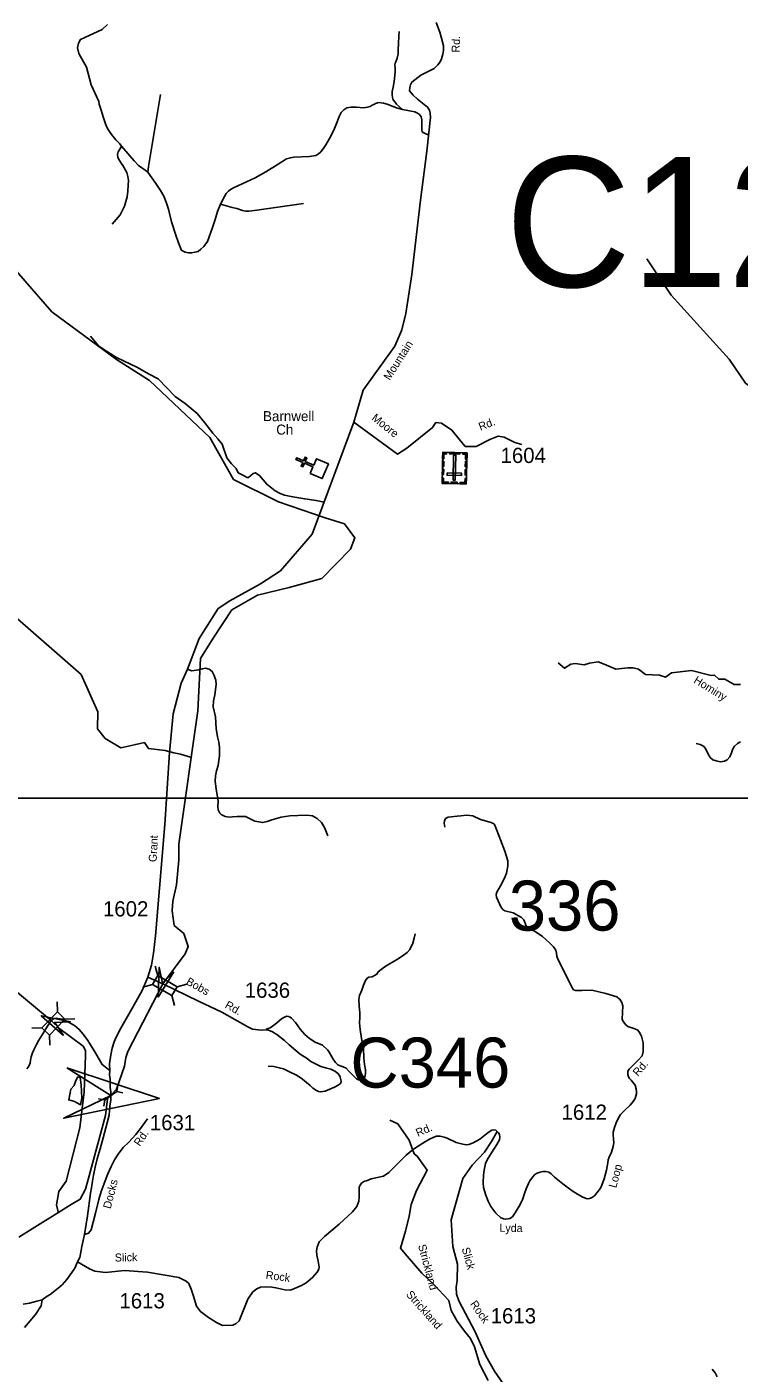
# Model space of a CAD drawing. Extents: x 884530 to 1028605, y 526725 to 653634.
# Drawn here: x 1009528 to 1015365, y 627106 to 638141 of the extents above; entities that cross this region are included whole.
import ezdxf

# ---------------------------------------------------------------- set-up
doc = ezdxf.new("R2010")
doc.units = 0
for name, color, linetype in [('Exist Cultural Cemetery CELL', 7, 'Continuous'), ('Exist Cultural Church CELL', 7, 'Continuous'), ('Exist Cultural Church Label', 7, 'Continuous'), ('Exist Hydrographic Creek Single Shore', 7, 'Continuous'), ('Exist Hydrographic Creek Single Shore Label', 7, 'Continuous'), ('Exist Hydrographic Pond Over 1500 Sq Ft', 7, 'Continuous'), ('Exist Road Non-System Type 51', 7, 'Continuous'), ('Exist Road Secondary Structure Culvert Attributed CELL', 7, 'Continuous'), ('Exist Road Secondary Structure Culvert CELL', 7, 'Continuous'), ('Exist Road Secondary Structure Culvert Number Label', 7, 'Continuous'), ('Exist Road Secondary Structure Standard Bridge Attributed CELL', 7, 'Continuous'), ('Exist Road Secondary Structure Standard Bridge CELL', 7, 'Continuous'), ('Exist Road Secondary Structure Standard Bridge Number Label', 7, 'Continuous'), ('Exist Road Secondary Type 41 Attributed', 7, 'Continuous'), ('Exist Road Secondary Type 51 Attributed', 7, 'Continuous'), ('Exist Road Secondary Type 51 Label', 7, 'Continuous'), ('Exist Road Secondary Type 51 Number Label', 7, 'Continuous'), ('Map Preparation Inset Cut Line', 7, 'Continuous')]:
    doc.layers.add(name, color=color, linetype=linetype)

msp = doc.modelspace()

# ---------------------------------------------------------------- linework, layer by layer
at = {"layer": 'Exist Cultural Cemetery CELL'}
for points in [[(1013129, 634395), (1012930, 634399), (1012936, 634654), (1013135, 634649)], [(1012969, 634653), (1012968, 634641), (1012946, 634642), (1012946, 634601), (1012934, 634602), (1012936, 634654)], [(1013077, 634639), (1012992, 634641), (1012992, 634652), (1013077, 634650)], [(1013021, 634426), (1013039, 634426), (1013044, 634629), (1013025, 634629)], [(1013102, 634650), (1013101, 634638), (1013123, 634638), (1013122, 634598), (1013134, 634597), (1013135, 634649)], [(1012944, 634515), (1012943, 634472), (1012932, 634472), (1012933, 634515)], [(1012945, 634581), (1012944, 634538), (1012933, 634538), (1012934, 634581)], [(1013132, 634512), (1013131, 634469), (1013119, 634469), (1013120, 634512)], [(1013133, 634579), (1013132, 634536), (1013121, 634536), (1013122, 634580)], [(1012931, 634442), (1012942, 634442), (1012942, 634410), (1012982, 634409), (1012982, 634398), (1012930, 634399)], [(1013090, 634464), (1013090, 634482), (1012973, 634485), (1012972, 634466)], [(1013055, 634396), (1013003, 634397), (1013004, 634409), (1013055, 634408)], [(1013130, 634438), (1013119, 634438), (1013118, 634406), (1013078, 634407), (1013077, 634396), (1013129, 634395)]]:
    msp.add_lwpolyline(points, close=True, dxfattribs=at)
at = {"layer": 'Exist Cultural Church CELL'}
msp.add_lwpolyline([(1011850, 634481), (1011872, 634534), (1011802, 634564), (1011790, 634535), (1011775, 634541), (1011788, 634570), (1011733, 634594), (1011739, 634609), (1011794, 634585), (1011807, 634614), (1011821, 634608), (1011809, 634579), (1011879, 634548), (1011902, 634601), (1011999, 634559), (1011948, 634439)], close=True, dxfattribs=at)
at = {"layer": 'Exist Hydrographic Creek Single Shore'}
for points in [[(1010339, 629693), (1010356, 629743), (1010641, 630296), (1010824, 630542), (1010850, 630604), (1010814, 630708), (1010734, 630775), (1010717, 630895), (1010723, 630975), (1010753, 631107), (1010773, 631313), (1010773, 631441), (1010928, 632535), (1010949, 632964), (1011055, 633129), (1011206, 633362), (1011418, 633484), (1011677, 633546), (1011946, 633619), (1012179, 633860), (1012216, 633952), (1012131, 634067), (1011971, 634117), (1011591, 634249), (1011221, 634432), (1011028, 634774), (1010531, 635243), (1010261, 635414), (1009731, 635806), (1009405, 636181)], [(1014610, 636240), (1014809, 635941), (1015283, 635416), (1015418, 635220), (1015646, 635054), (1015954, 634759), (1016382, 634606), (1016693, 634426), (1016826, 634430), (1017005, 634525), (1017560, 635174), (1017624, 635330), (1017648, 635822), (1017685, 635903), (1017796, 635999), (1017983, 636094), (1018234, 636128)], [(1009988, 629786), (1009796, 629927), (1009728, 629993), (1009006, 630595), (1008939, 630959), (1008572, 631212), (1008354, 631430), (1008283, 631556), (1008269, 631638), (1008129, 631936), (1008132, 632278), (1008269, 632623), (1008273, 633007), (1008188, 633202), (1007844, 633629), (1007797, 633732), (1007806, 633764), (1007759, 633834), (1007716, 634058), (1007723, 634760)], [(1010869, 632155), (1010786, 632178), (1010731, 632189), (1010661, 632210), (1010524, 632225), (1010490, 632274), (1010420, 632259), (1010296, 632230), (1010169, 632308), (1010106, 632386), (1010109, 632526), (1009972, 632833), (1009340, 633383)], [(1013882, 632928), (1013934, 632884), (1013985, 632917), (1014022, 632922), (1014094, 632912), (1014138, 632924), (1014210, 632935), (1014259, 632917), (1014354, 632877), (1014452, 632887), (1014496, 632887), (1014542, 632877), (1014598, 632833), (1014714, 632826), (1014763, 632810), (1014810, 632847), (1014974, 632866), (1015137, 632823), (1015165, 632826), (1015198, 632794), (1015249, 632794), (1015325, 632749), (1015376, 632749)], [(1009988, 629786), (1010008, 629751), (1010008, 629707), (1009996, 629412), (1009961, 629116), (1009849, 628679), (1009790, 628594), (1009769, 628484), (1009787, 628416)], [(1009460, 628221), (1009890, 628489), (1009964, 628531), (1010008, 628613), (1010029, 628692), (1010173, 629217), (1010188, 629353), (1010262, 629433), (1010328, 629621), (1010339, 629693)], [(1012503, 629178), (1012567, 629148), (1012661, 629016), (1012701, 628904), (1012727, 628884), (1012809, 628768), (1012720, 628602), (1012677, 628487), (1012660, 628393), (1012631, 628270), (1012589, 628131), (1012628, 628084), (1012764, 627924), (1012862, 627831), (1012987, 627700), (1013005, 627618), (1013053, 627532), (1013114, 627449), (1013163, 627390), (1013197, 627321), (1013240, 627177), (1013309, 627046)]]:
    msp.add_lwpolyline(points, dxfattribs=at)
at = {"layer": 'Exist Hydrographic Pond Over 1500 Sq Ft'}
msp.add_lwpolyline([(1009929, 629504), (1009914, 629463), (1009887, 629433), (1009870, 629345), (1009917, 629333), (1009967, 629306), (1009979, 629359), (1009973, 629469), (1009964, 629528), (1009946, 629533)], close=True, dxfattribs=at)
at = {"layer": 'Exist Road Non-System Type 51'}
for points in [[(1010304, 637162), (1010290, 637181), (1010256, 637216), (1010221, 637260), (1010204, 637284), (1010194, 637301), (1010180, 637325), (1010169, 637354), (1010155, 637396), (1010144, 637432), (1010135, 637458), (1010127, 637483), (1010120, 637507), (1010117, 637530), (1010053, 637666), (1010015, 637811), (1009954, 637924), (1009943, 637970), (1009949, 638008), (1009966, 638037), (1010145, 638120), (1010188, 638161)], [(1012606, 637465), (1012556, 637507), (1012528, 637549), (1012522, 637582), (1012522, 637612), (1012530, 637648), (1012539, 637694), (1012547, 637770), (1012547, 637805), (1012544, 637827), (1012545, 637843), (1012551, 637855), (1012563, 637884), (1012571, 637921), (1012572, 637953), (1012573, 638006), (1012576, 638065), (1012578, 638103)], [(1010520, 636949), (1010525, 636996), (1010623, 637588)], [(1012606, 637465), (1012558, 637478), (1012480, 637507), (1012451, 637515), (1012430, 637518), (1012415, 637520), (1012401, 637518), (1012386, 637512), (1012372, 637504), (1012357, 637498), (1012342, 637489), (1012318, 637482), (1012286, 637478), (1012230, 637483), (1012182, 637483), (1012151, 637478), (1012124, 637462), (1012104, 637439), (1012086, 637407), (1012071, 637364), (1012048, 637308), (1012030, 637267), (1012009, 637225), (1011977, 637175), (1011957, 637141), (1011938, 637118), (1011916, 637098), (1011895, 637086), (1011845, 637078), (1011716, 637073), (1011687, 637068), (1011656, 637059), (1011587, 637015), (1011485, 636954), (1011398, 636904), (1011220, 636822), (1011196, 636808), (1011179, 636794), (1011161, 636776), (1011146, 636751), (1011114, 636688)], [(1012822, 637254), (1012780, 637272), (1012773, 637276), (1012767, 637284), (1012764, 637294), (1012764, 637379), (1012758, 637403), (1012746, 637422), (1012729, 637435), (1012707, 637444), (1012606, 637465)], [(1010304, 637162), (1010288, 637140), (1010276, 637117), (1010271, 637096), (1010273, 637074), (1010281, 637053), (1010291, 637038), (1010300, 637025), (1010314, 637006), (1010346, 636948), (1010356, 636914), (1010360, 636881), (1010358, 636843), (1010356, 636793), (1010348, 636747), (1010339, 636709), (1010327, 636672), (1010293, 636601), (1010226, 636523)], [(1010520, 636949), (1010498, 636967), (1010443, 637005), (1010407, 637043), (1010304, 637162)], [(1011114, 636688), (1011090, 636627), (1011070, 636562), (1011046, 636489), (1011008, 636383), (1010978, 636342), (1010954, 636318), (1010931, 636301), (1010905, 636293), (1010878, 636289), (1010853, 636289), (1010826, 636294), (1010804, 636304), (1010792, 636314), (1010786, 636330), (1010770, 636371), (1010748, 636434), (1010714, 636544), (1010688, 636648), (1010670, 636704), (1010649, 636754), (1010623, 636800), (1010583, 636858), (1010520, 636949)], [(1011114, 636688), (1011209, 636661), (1011248, 636651), (1011295, 636637), (1011322, 636631), (1011346, 636631), (1011372, 636632), (1011430, 636640), (1011796, 636694)], [(1011963, 634245), (1011898, 634260), (1011805, 634272), (1011707, 634290), (1011638, 634303), (1011603, 634315), (1011563, 634337), (1011494, 634392), (1011434, 634464), (1011413, 634477), (1011400, 634486), (1011383, 634481), (1011362, 634464), (1011345, 634447), (1011332, 634447), (1011302, 634464), (1011260, 634486), (1011243, 634520), (1011204, 634558), (1011166, 634609), (1011127, 634720), (1011093, 634763), (1011051, 634810), (1010987, 634895), (1010923, 634972), (1010825, 635053), (1010744, 635112), (1010602, 635257), (1010523, 635297), (1010435, 635350), (1010263, 635431), (1010189, 635476), (1010117, 635524), (1010048, 635605)], [(1010843, 632877), (1010879, 632862), (1010937, 632871), (1010968, 632880), (1010992, 632883), (1011022, 632876), (1011047, 632858), (1011062, 632825), (1011069, 632807), (1011075, 632785), (1011078, 632750), (1011067, 632667), (1011058, 632616), (1011054, 632567), (1011073, 632485), (1011080, 632389), (1011091, 632321), (1011102, 632278), (1011106, 632236), (1011105, 632165), (1011102, 632126), (1011095, 632086), (1011082, 632044), (1011073, 632002), (1011070, 631956), (1011082, 631875), (1011096, 631797), (1011093, 631751), (1011096, 631724), (1011108, 631697), (1011121, 631684), (1011152, 631669), (1011184, 631664), (1011214, 631665), (1011252, 631668), (1011282, 631669), (1011318, 631668), (1011341, 631657), (1011395, 631631), (1011461, 631619), (1011496, 631628), (1011534, 631641), (1011611, 631663), (1011684, 631673), (1011749, 631677), (1011821, 631680), (1011869, 631673), (1011908, 631651), (1011942, 631618), (1011968, 631577), (1011993, 631510)], [(1015109, 632185), (1015091, 632226), (1015073, 632246), (1015046, 632259), (1015013, 632267)], [(1015378, 632281), (1015352, 632266), (1015327, 632244), (1015314, 632223), (1015303, 632191), (1015289, 632157), (1015267, 632133), (1015245, 632122), (1015212, 632116), (1015178, 632124), (1015149, 632133), (1015128, 632152), (1015109, 632185)], [(1013582, 630840), (1013512, 630879), (1013445, 630896), (1013428, 630907), (1013411, 630928), (1013389, 630978), (1013378, 631007), (1013375, 631029), (1013379, 631047), (1013410, 631101), (1013443, 631164), (1013459, 631203), (1013465, 631230), (1013470, 631268), (1013469, 631304), (1013446, 631383), (1013410, 631478), (1013364, 631598), (1013358, 631606), (1013349, 631612), (1013333, 631620), (1013245, 631645), (1013182, 631673), (1013157, 631677), (1013130, 631678), (1013083, 631675), (1013053, 631672), (1012980, 631664), (1012960, 631651), (1012951, 631634), (1012949, 631615), (1012950, 631596), (1012952, 631581)], [(1014454, 629554), (1014454, 629580), (1014463, 629597), (1014482, 629617), (1014542, 629674), (1014571, 629706), (1014579, 629741), (1014579, 629796), (1014579, 629813), (1014564, 629867), (1014548, 629897), (1014534, 629916), (1014510, 629929), (1014453, 629947), (1014436, 629960), (1014425, 629973), (1014411, 629992), (1014407, 630008), (1014412, 630116), (1014404, 630143), (1014389, 630170), (1014381, 630175), (1014363, 630189), (1014273, 630217), (1014159, 630245), (1014077, 630243), (1014027, 630241), (1014008, 630248), (1013993, 630270), (1013935, 630391), (1013880, 630500), (1013871, 630523), (1013869, 630547), (1013863, 630572), (1013845, 630599), (1013811, 630634), (1013755, 630684), (1013693, 630725), (1013646, 630750), (1013621, 630773), (1013602, 630820), (1013582, 630840)], [(1011490, 629924), (1011521, 629936), (1011540, 629949), (1011572, 629974), (1011613, 630009), (1011640, 630024), (1011657, 630031), (1011672, 630028), (1011685, 630023), (1011696, 630015), (1011728, 629979), (1011767, 629926), (1011806, 629880), (1011844, 629849), (1011891, 629819), (1011950, 629793), (1011995, 629752), (1012006, 629736), (1012038, 629679), (1012057, 629651), (1012075, 629633), (1012096, 629624), (1012119, 629615), (1012144, 629604), (1012170, 629578), (1012210, 629538), (1012230, 629519), (1012246, 629509), (1012260, 629506), (1012277, 629512), (1012291, 629524), (1012301, 629543), (1012303, 629565), (1012302, 629592), (1012294, 629635), (1012289, 629690), (1012286, 629765), (1012269, 629849), (1012258, 629921), (1012255, 629977), (1012257, 630021), (1012257, 630060), (1012252, 630116), (1012248, 630167), (1012253, 630202), (1012274, 630246), (1012287, 630285), (1012302, 630324), (1012317, 630342), (1012331, 630350), (1012358, 630355), (1012378, 630364), (1012395, 630376), (1012408, 630394), (1012430, 630415), (1012472, 630443), (1012558, 630493), (1012604, 630524), (1012645, 630553), (1012667, 630578), (1012692, 630631), (1012702, 630670), (1012710, 630707)], [(1011490, 629924), (1011540, 629903), (1011575, 629881), (1011639, 629831), (1011677, 629796), (1011732, 629751), (1011766, 629721), (1011824, 629684), (1011855, 629659), (1011892, 629640), (1011937, 629619), (1011975, 629608), (1012019, 629596), (1012057, 629578), (1012079, 629559), (1012090, 629544), (1012094, 629532), (1012103, 629500), (1012101, 629486), (1012094, 629477), (1012080, 629466), (1012050, 629449), (1012010, 629434), (1011971, 629418), (1011953, 629414), (1011934, 629412), (1011917, 629413), (1011902, 629421), (1011872, 629442), (1011849, 629462), (1011820, 629488), (1011786, 629516), (1011744, 629546), (1011668, 629582), (1011631, 629600), (1011596, 629609), (1011552, 629618), (1011504, 629623)], [(1015186, 627075), (1015168, 627107), (1015145, 627138)]]:
    msp.add_lwpolyline(points, dxfattribs=at)
at = {"layer": 'Exist Road Secondary Structure Culvert Attributed CELL'}
msp.add_lwpolyline([(1009855, 629609), (1010614, 629356), (1009830, 629195), (1010215, 629380)], close=True, dxfattribs=at)
at = {"layer": 'Exist Road Secondary Structure Culvert CELL'}
for p, q in [((1010272, 629465), (1010264, 629415)), ((1010115, 629355), (1010165, 629345)), ((1010158, 629295), (1010165, 629345)), ((1010165, 629345), (1010264, 629415)), ((1010314, 629404), (1010264, 629415))]:
    msp.add_line(p, q, dxfattribs=at)
at = {"layer": 'Exist Road Secondary Structure Standard Bridge Attributed CELL'}
for points in [[(1010732, 630394), (1010603, 630188), (1010612, 630431), (1010639, 630304)], [(1009828, 629873), (1009645, 630035), (1009884, 629986), (1009755, 629981)]]:
    msp.add_lwpolyline(points, close=True, dxfattribs=at)
at = {"layer": 'Exist Road Secondary Structure Standard Bridge CELL'}
for p, q in [((1010600, 630362), (1010578, 630442)), ((1010558, 630291), (1010478, 630269)), ((1010737, 630120), (1010715, 630200)), ((1010838, 630294), (1010758, 630273)), ((1009778, 630066), (1009776, 630148)), ((1009837, 630008), (1009920, 630010)), ((1009568, 629934), (1009651, 629936)), ((1009714, 629794), (1009712, 629877))]:
    msp.add_line(p, q, dxfattribs=at)
for points in [[(1010715, 630200), (1010558, 630290), (1010601, 630364), (1010758, 630273)], [(1009651, 629936), (1009777, 630066), (1009838, 630007), (1009712, 629877)]]:
    msp.add_lwpolyline(points, close=True, dxfattribs=at)
at = {"layer": 'Exist Road Secondary Type 41 Attributed'}
for points in [[(1012207, 634900), (1012565, 634639), (1012643, 634688), (1012851, 634858), (1012880, 634897), (1012926, 634893), (1013010, 634835), (1013121, 634701), (1013209, 634701), (1013323, 634760), (1013391, 634786), (1013440, 634779), (1013528, 634734), (1013583, 634718)], [(1009726, 629995), (1009696, 629950), (1009666, 629901), (1009626, 629835), (1009607, 629798), (1009585, 629756), (1009572, 629730), (1009563, 629698), (1009558, 629670), (1009555, 629645), (1009541, 629615), (1009526, 629601)], [(1010206, 629585), (1010143, 629635), (1010093, 629725), (1010027, 629833), (1009989, 629885), (1009956, 629923), (1009918, 629955), (1009867, 629983), (1009820, 630007), (1009781, 630013), (1009766, 630014), (1009756, 630013), (1009745, 630010), (1009736, 630005), (1009726, 629995)]]:
    msp.add_lwpolyline(points, dxfattribs=at)
at = {"layer": 'Exist Road Secondary Type 51 Attributed'}
for points in [[(1012207, 634900), (1012285, 635162), (1012373, 635289), (1012542, 635524), (1012601, 635657), (1012633, 635791), (1012682, 636111), (1012753, 636720), (1012805, 637122), (1012837, 637398), (1012834, 637434), (1012828, 637457), (1012812, 637483), (1012730, 637549), (1012694, 637580), (1012676, 637601), (1012663, 637618), (1012665, 637645), (1012672, 637667), (1012684, 637689), (1012706, 637707), (1012757, 637744), (1012865, 637801), (1012895, 637830), (1012915, 637854), (1012927, 637878), (1012938, 637917), (1012943, 637950), (1012943, 637987), (1012927, 638048), (1012912, 638098), (1012883, 638178)], [(1010518, 630350), (1010548, 630450), (1010565, 630548), (1010581, 630690), (1010613, 631081), (1010657, 631604), (1010697, 632194), (1010726, 632510), (1010793, 632761), (1010843, 632877), (1010939, 633128), (1011094, 633372), (1011191, 633437), (1011443, 633575), (1011606, 633681), (1011866, 633982), (1012207, 634900)], [(1010206, 629585), (1010204, 629640), (1010215, 629714), (1010227, 629768), (1010243, 629820), (1010260, 629860), (1010296, 629933), (1010397, 630106), (1010471, 630243), (1010518, 630350)], [(1010518, 630350), (1010548, 630337), (1010641, 630296)], [(1010641, 630296), (1010934, 630155), (1011126, 630065), (1011338, 629943), (1011377, 629924), (1011448, 629916), (1011509, 629920)], [(1009999, 628241), (1010023, 628396), (1010050, 628582), (1010057, 628625), (1010066, 628680), (1010073, 628728), (1010088, 628794), (1010104, 628862), (1010127, 628944), (1010153, 629033), (1010186, 629156), (1010202, 629221), (1010208, 629297), (1010214, 629342), (1010214, 629411), (1010211, 629446), (1010209, 629514), (1010204, 629551), (1010206, 629585)], [(1013381, 629085), (1013393, 629076), (1013400, 629061), (1013404, 629040), (1013402, 629018), (1013380, 628979), (1013337, 628912), (1013301, 628853), (1013287, 628824), (1013275, 628770), (1013270, 628727), (1013268, 628669), (1013271, 628628), (1013288, 628564), (1013309, 628515), (1013329, 628471), (1013370, 628416), (1013410, 628380), (1013433, 628371), (1013452, 628367), (1013471, 628369), (1013485, 628372), (1013507, 628387), (1013530, 628419), (1013562, 628473), (1013589, 628527), (1013607, 628579), (1013621, 628615), (1013639, 628661), (1013650, 628681), (1013673, 628712), (1013692, 628734), (1013711, 628745), (1013736, 628753), (1013757, 628759), (1013781, 628759), (1013806, 628752), (1013825, 628740), (1013852, 628713), (1013921, 628658), (1013996, 628599), (1014042, 628573), (1014085, 628547), (1014120, 628535), (1014138, 628536), (1014156, 628542), (1014179, 628558), (1014210, 628598), (1014228, 628622), (1014240, 628646), (1014260, 628699), (1014278, 628768), (1014289, 628830), (1014293, 628855), (1014299, 628876), (1014319, 628917), (1014333, 628963), (1014338, 628993), (1014337, 629028), (1014334, 629056), (1014334, 629081), (1014343, 629119), (1014358, 629156), (1014378, 629198), (1014393, 629225), (1014425, 629259), (1014472, 629301), (1014497, 629331), (1014513, 629357), (1014518, 629376), (1014524, 629396), (1014524, 629411), (1014521, 629436), (1014512, 629466), (1014480, 629508), (1014468, 629520), (1014458, 629534), (1014454, 629554)], [(1013381, 629085), (1013370, 629096), (1013356, 629099), (1013339, 629096), (1013308, 629077), (1013239, 629023), (1013185, 628992), (1013149, 628980), (1013127, 628977), (1013102, 628981), (1013047, 628996), (1012972, 629031), (1012947, 629041), (1012914, 629048), (1012885, 629048), (1012863, 629041), (1012828, 629024), (1012773, 628991), (1012696, 628941), (1012637, 628891), (1012495, 628750), (1012450, 628719), (1012349, 628697), (1012311, 628683), (1012294, 628679), (1012270, 628664), (1012258, 628647), (1012251, 628629), (1012252, 628547), (1012247, 628516), (1012232, 628471), (1012196, 628428), (1012086, 628326), (1011968, 628225), (1011924, 628182), (1011907, 628138), (1011902, 628109), (1011903, 628073), (1011915, 628023), (1011923, 627974), (1011920, 627958), (1011907, 627934), (1011869, 627888), (1011817, 627847), (1011777, 627823), (1011721, 627799), (1011687, 627786), (1011643, 627789), (1011569, 627805), (1011536, 627810), (1011484, 627814), (1011441, 627810), (1011412, 627797), (1011378, 627771), (1011337, 627713), (1011266, 627533), (1011243, 627512), (1011216, 627499), (1011132, 627497), (1011082, 627520), (1011015, 627562), (1010950, 627610), (1010918, 627654), (1010889, 627745), (1010874, 627793), (1010855, 627839), (1010834, 627860), (1010774, 627889), (1010517, 627933), (1010328, 627948), (1010171, 627929), (1010085, 627942), (1010041, 627960), (1009943, 628019)], [(1009999, 628241), (1010015, 628246), (1010033, 628253), (1010053, 628279), (1010070, 628344), (1010090, 628416), (1010118, 628529), (1010135, 628593), (1010168, 628682), (1010191, 628740), (1010217, 628799), (1010245, 628854), (1010275, 628901), (1010316, 628954), (1010364, 629000), (1010421, 629062), (1010466, 629123), (1010494, 629161), (1010517, 629191)], [(1013543, 626857), (1013360, 627122), (1013290, 627246), (1013202, 627443), (1013067, 627699), (1013049, 627754), (1013046, 627811), (1013053, 627865), (1013057, 627999), (1013018, 628144), (1013006, 628361), (1013102, 628702), (1013176, 628810), (1013277, 628918), (1013337, 629004), (1013381, 629085)], [(1009943, 628019), (1009961, 628054), (1009970, 628098), (1009977, 628144), (1009999, 628241)], [(1009653, 627705), (1009694, 627736), (1009717, 627749), (1009769, 627792), (1009817, 627830), (1009856, 627873), (1009897, 627929), (1009921, 627965), (1009943, 628019)], [(1009496, 627672), (1009550, 627680), (1009609, 627694), (1009653, 627705)], [(1009508, 627480), (1009598, 627586), (1009643, 627658), (1009653, 627705)]]:
    msp.add_lwpolyline(points, dxfattribs=at)
at = {"layer": 'Map Preparation Inset Cut Line'}
msp.add_lwpolyline([(1003402, 608591), (1017167, 608591), (1017167, 631819), (1003402, 631819)], close=True, dxfattribs=at)

# ---------------------------------------------------------------- texts
at = {"layer": 'Exist Cultural Church Label'}
for s, p in [('Barnwell', (1011463, 634909)), ('Ch', (1011571, 634799))]:
    msp.add_text(s, height=82, dxfattribs=at).set_placement(p)
at = {"layer": 'Exist Hydrographic Creek Single Shore Label'}
for s, rotation, p in [('Hominy', 328.2814, (1014987, 632769)), ('Hominy', 328.2814, (1014987, 632769)), ('Strickland', 285.0977, (1012733, 628152)), ('Strickland', 311.6741, (1012631, 627747))]:
    msp.add_text(s, height=65.6, rotation=rotation, dxfattribs=at).set_placement(p)
at = {"layer": 'Exist Road Secondary Structure Culvert Number Label'}
for s, height, p in [('C125', 1066.3, (1013449, 636009)), ('C346', 410.1, (1012179, 629446))]:
    msp.add_text(s, height=height, dxfattribs=at).set_placement(p)
at = {"layer": 'Exist Road Secondary Structure Standard Bridge Number Label'}
msp.add_text('336', height=410.1, dxfattribs=at).set_placement((1013478, 630733))
at = {"layer": 'Exist Road Secondary Type 51 Label'}
for s, rotation, p in [('Rd.', 88.0851, (1013074, 637930)), ('Mountain', 57.4157, (1012501, 635239)), ('Moore', 321.3497, (1012348, 634925)), ('Rd.', 21.1873, (1013245, 634830)), ('Grant', 86.7621, (1010590, 631293)), ('Bobs', 331.0773, (1010826, 630296)), ('Rd.', 330.8667, (1011145, 630104)), ('Rd.', 48.9388, (1014536, 629534)), ('Rd.', 22.9258, (1012732, 629042)), ('Rd.', 55.7286, (1010453, 628960)), ('Loop', 75.4239, (1014358, 628619)), ('Docks', 75.8723, (1010214, 628448)), ('Lyda', 358.9129, (1013400, 628265)), ('Slick', 285.4497, (1013091, 628127)), ('Slick', 1.0535, (1010248, 628020)), ('Rock', 352.1405, (1011482, 627880)), ('Rock', 304.9183, (1013157, 627672))]:
    msp.add_text(s, height=65.6, rotation=rotation, dxfattribs=at).set_placement(p)
at = {"layer": 'Exist Road Secondary Type 51 Number Label'}
for s, p in [('1604', (1013410, 634566)), ('1602', (1010151, 630849)), ('1636', (1011313, 630182)), ('1631', (1010535, 629097)), ('1612', (1013910, 629182)), ('1613', (1010286, 627636)), ('1613', (1013329, 627513))]:
    msp.add_text(s, height=125, dxfattribs=at).set_placement(p)

doc.saveas('drawing.dxf')
